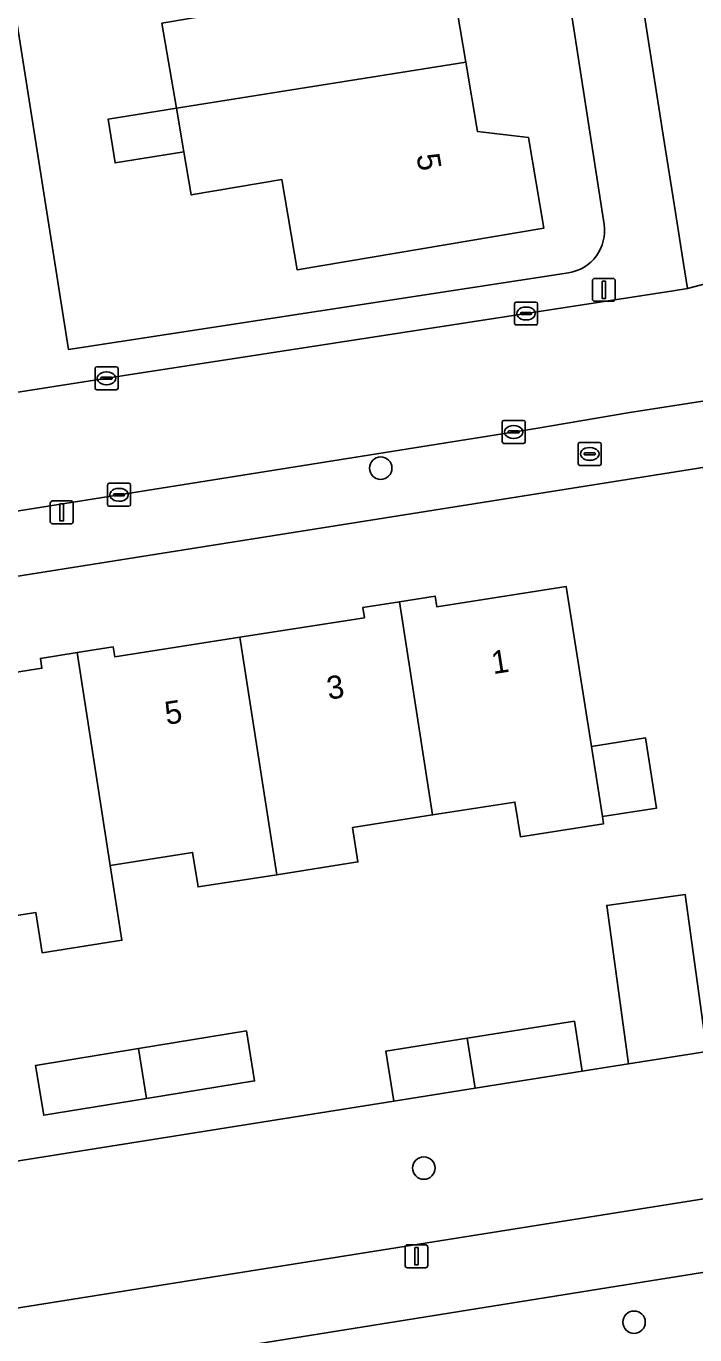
# Model space of a CAD drawing. Extents: x 160077 to 160948, y 386481 to 387498.
# Drawn here: x 160585.2 to 160614.2, y 387047.6 to 387104.5 of the extents above; entities that cross this region are included whole.
import ezdxf

# ---------------------------------------------------------------- set-up
doc = ezdxf.new("R2010")
doc.units = 0
for name, color, linetype in [('IMGEO_Boom', 7, 'Continuous'), ('IMGEO_Brandkraan', 7, 'Continuous'), ('IMGEO_Erf', 7, 'Continuous'), ('IMGEO_Groenvoorziening', 7, 'Continuous'), ('IMGEO_Kolk', 7, 'Continuous'), ('IMGEO_Lichtmast', 7, 'Continuous'), ('IMGEO_Pand', 7, 'Continuous'), ('IMGEO_Pand_nummerreeks', 7, 'Continuous'), ('IMGEO_Rijbaan_lokaal_open', 7, 'Continuous'), ('IMGEO_Voetpad_open', 7, 'Continuous')]:
    doc.layers.add(name, color=color, linetype=linetype)

msp = doc.modelspace()

# ---------------------------------------------------------------- linework, layer by layer
at = {"layer": 'IMGEO_Boom'}
for centre in [(160600.583, 387085.308), (160602.458, 387054.862), (160611.599, 387048.153)]:
    msp.add_circle(centre, 0.489, dxfattribs=at)
at = {"layer": 'IMGEO_Brandkraan'}
for p, q in [((160609.174, 387085.505), (160609.174, 387086.357)), ((160609.249, 387086.431), (160610.101, 387086.431)), ((160610.175, 387086.357), (160610.175, 387085.505)), ((160609.433, 387085.925), (160609.433, 387085.937)), ((160609.871, 387085.888), (160609.473, 387085.888)), ((160609.476, 387085.974), (160609.874, 387085.974)), ((160609.662, 387086.211), (160609.687, 387086.211)), ((160609.917, 387085.937), (160609.917, 387085.925)), ((160610.101, 387085.431), (160609.249, 387085.431)), ((160609.685, 387085.651), (160609.66, 387085.651))]:
    msp.add_line(p, q, dxfattribs=at)
for points in [[(160609.174, 387085.505), (160609.174, 387086.357)], [(160609.249, 387086.431), (160610.101, 387086.431)], [(160610.175, 387086.357), (160610.175, 387085.505)], [(160610.101, 387085.431), (160609.249, 387085.431)]]:
    msp.add_lwpolyline(points, dxfattribs=at)
for centre, radius, start, end in [((160609.251, 387086.355), 0.0765, 91.552, 178.448), ((160609.251, 387086.355), 0.0765, 91.552, 178.448), ((160610.099, 387086.355), 0.0765, 1.552, 88.448), ((160610.099, 387086.355), 0.0765, 1.552, 88.448), ((160609.473, 387085.934), 0.0403, 85.8775, 175.7526), ((160609.47, 387085.924), 0.0366, 178.938, 274.7102), ((160609.874, 387085.931), 0.043, 264.8664, 352.4533), ((160609.878, 387085.936), 0.0386, 1.7309, 96.639), ((160609.251, 387085.507), 0.0765, 181.552, 268.448), ((160609.251, 387085.507), 0.0765, 181.552, 268.448), ((160610.099, 387085.507), 0.0765, 271.552, 358.448), ((160610.099, 387085.507), 0.0765, 271.552, 358.448)]:
    msp.add_arc(centre, radius, start, end, dxfattribs=at)
for centre, major_axis, ratio, start_param, end_param in [((160609.661, 387085.931), (-0.387, 0.002), 0.722429, 4.712389, 7.853982), ((160609.686, 387085.931), (-0.39, 0.002), 0.717154, 1.570796, 4.712389)]:
    msp.add_ellipse(centre, major_axis=major_axis, ratio=ratio, start_param=start_param, end_param=end_param, dxfattribs=at)
at = {"layer": 'IMGEO_Erf'}
for points in [[(160599.798, 387151.446), (160577.918, 387148.033), (160587.001, 387090.478), (160608.755, 387093.814)], [(160610.294, 387095.917), (160601.936, 387149.886)], [(160603.788, 387105.883), (160604.282, 387102.968), (160604.791, 387099.961), (160607.007, 387099.699), (160607.676, 387095.751), (160596.956, 387093.935), (160596.286, 387097.869), (160592.342, 387097.198), (160592.024, 387099.068), (160589.034, 387098.592), (160588.731, 387100.493), (160591.702, 387100.966), (160591.072, 387104.67)], [(160633.846, 387088.521), (160630.006, 387087.875), (160629.993, 387087.768), (160624.64, 387086.938), (160537.562, 387073.116)], [(160538.348, 387047.784), (160601.152, 387057.778), (160600.808, 387059.951), (160604.347, 387060.512), (160609.005, 387061.25), (160609.349, 387059.077), (160611.357, 387059.394), (160610.411, 387066.288), (160613.824, 387066.757), (160614.762, 387059.932), (160615.036, 387059.975), (160615.016, 387060.165), (160616.885, 387060.535), (160617.91, 387054.042), (160633.635, 387056.544), (160640.928, 387057.656), (160639.69, 387065.642), (160639.618, 387065.63), (160637.296, 387080.216)], [(160580.442, 387075.756), (160585.854, 387076.605), (160585.787, 387077.036), (160587.385, 387077.287), (160588.956, 387077.533), (160589.024, 387077.099), (160594.461, 387077.951), (160599.874, 387078.8), (160599.805, 387079.242), (160601.402, 387079.493), (160602.953, 387079.736), (160603.025, 387079.276), (160608.654, 387080.158), (160609.428, 387075.219), (160609.743, 387073.208), (160612.1, 387073.578), (160612.58, 387070.521), (160610.223, 387070.152), (160610.272, 387069.839), (160606.657, 387069.273), (160606.421, 387070.785), (160602.839, 387070.224), (160599.358, 387069.679), (160599.594, 387068.178), (160596.063, 387067.625), (160592.639, 387067.089), (160592.404, 387068.591), (160588.82, 387068.03), (160589.33, 387064.77), (160585.86, 387064.227), (160585.586, 387065.986), (160582.044, 387065.432)]]:
    msp.add_lwpolyline(points, dxfattribs=at)
msp.add_lwpolyline([(160590.056, 387060.06), (160594.744, 387060.826), (160595.098, 387058.655), (160590.393, 387057.887), (160585.93, 387057.158), (160585.576, 387059.328)], close=True, dxfattribs=at)
msp.add_arc((160608.474, 387095.634), 1.842, 278.7718, 8.834, dxfattribs=at)
at = {"layer": 'IMGEO_Groenvoorziening'}
for points in [[(160617.91, 387054.042), (160616.885, 387060.535), (160615.016, 387060.165), (160615.036, 387059.975), (160614.762, 387059.932), (160611.357, 387059.394), (160609.349, 387059.077), (160604.684, 387058.338), (160601.152, 387057.778), (160538.348, 387047.784), (160538.993, 387043.672)], [(160541.465, 387041.878), (160617.91, 387054.042)], [(160617.291, 387043.326), (160616.113, 387050.565), (160586.174, 387045.76)]]:
    msp.add_lwpolyline(points, dxfattribs=at)
at = {"layer": 'IMGEO_Kolk'}
for p, q in [((160606.478, 387092.539), (160607.33, 387092.539)), ((160606.403, 387091.613), (160606.403, 387092.465)), ((160606.662, 387092.033), (160606.662, 387092.045)), ((160607.1, 387091.996), (160606.702, 387091.996)), ((160606.705, 387092.082), (160607.103, 387092.082)), ((160606.891, 387092.319), (160606.916, 387092.319)), ((160607.146, 387092.045), (160607.146, 387092.033)), ((160607.404, 387092.465), (160607.404, 387091.613)), ((160607.33, 387091.539), (160606.478, 387091.539)), ((160606.914, 387091.759), (160606.889, 387091.759)), ((160588.235, 387089.721), (160589.087, 387089.721)), ((160588.16, 387088.795), (160588.16, 387089.647)), ((160588.419, 387089.215), (160588.419, 387089.227)), ((160588.857, 387089.178), (160588.459, 387089.178)), ((160588.462, 387089.264), (160588.86, 387089.264)), ((160588.648, 387089.501), (160588.673, 387089.501)), ((160588.903, 387089.227), (160588.903, 387089.215)), ((160589.161, 387089.647), (160589.161, 387088.795)), ((160589.087, 387088.721), (160588.235, 387088.721)), ((160588.671, 387088.941), (160588.646, 387088.941)), ((160605.939, 387087.385), (160606.791, 387087.385)), ((160605.864, 387086.459), (160605.864, 387087.311)), ((160606.123, 387086.879), (160606.123, 387086.891)), ((160606.561, 387086.842), (160606.163, 387086.842)), ((160606.166, 387086.928), (160606.564, 387086.928)), ((160606.352, 387087.165), (160606.377, 387087.165)), ((160606.607, 387086.891), (160606.607, 387086.879)), ((160606.865, 387087.311), (160606.865, 387086.459)), ((160606.791, 387086.385), (160605.939, 387086.385)), ((160606.375, 387086.605), (160606.35, 387086.605)), ((160588.704, 387083.726), (160588.704, 387084.578)), ((160588.779, 387084.652), (160589.631, 387084.652)), ((160589.705, 387084.578), (160589.705, 387083.726)), ((160588.963, 387084.146), (160588.963, 387084.158)), ((160589.401, 387084.109), (160589.003, 387084.109)), ((160589.006, 387084.195), (160589.404, 387084.195)), ((160589.192, 387084.432), (160589.217, 387084.432)), ((160589.447, 387084.158), (160589.447, 387084.146)), ((160589.631, 387083.652), (160588.779, 387083.652)), ((160589.215, 387083.872), (160589.19, 387083.872))]:
    msp.add_line(p, q, dxfattribs=at)
for points in [[(160606.478, 387092.539), (160607.33, 387092.539)], [(160606.403, 387091.613), (160606.403, 387092.465)], [(160607.404, 387092.465), (160607.404, 387091.613)], [(160607.33, 387091.539), (160606.478, 387091.539)], [(160588.235, 387089.721), (160589.087, 387089.721)], [(160588.16, 387088.795), (160588.16, 387089.647)], [(160589.161, 387089.647), (160589.161, 387088.795)], [(160589.087, 387088.721), (160588.235, 387088.721)], [(160605.939, 387087.385), (160606.791, 387087.385)], [(160605.864, 387086.459), (160605.864, 387087.311)], [(160606.865, 387087.311), (160606.865, 387086.459)], [(160606.791, 387086.385), (160605.939, 387086.385)], [(160588.704, 387083.726), (160588.704, 387084.578)], [(160588.779, 387084.652), (160589.631, 387084.652)], [(160589.705, 387084.578), (160589.705, 387083.726)], [(160589.631, 387083.652), (160588.779, 387083.652)]]:
    msp.add_lwpolyline(points, dxfattribs=at)
for centre, radius, start, end in [((160606.48, 387092.463), 0.0765, 91.552, 178.448), ((160606.48, 387092.463), 0.0765, 91.552, 178.448), ((160607.328, 387092.463), 0.0765, 1.552, 88.448), ((160607.328, 387092.463), 0.0765, 1.552, 88.448), ((160606.702, 387092.042), 0.0403, 85.8775, 175.7526), ((160606.699, 387092.032), 0.0366, 178.938, 274.7102), ((160607.103, 387092.039), 0.043, 264.8664, 352.4533), ((160607.107, 387092.044), 0.0386, 1.7309, 96.639), ((160606.48, 387091.615), 0.0765, 181.552, 268.448), ((160606.48, 387091.615), 0.0765, 181.552, 268.448), ((160607.328, 387091.615), 0.0765, 271.552, 358.448), ((160607.328, 387091.615), 0.0765, 271.552, 358.448), ((160588.237, 387089.645), 0.0765, 91.552, 178.448), ((160588.237, 387089.645), 0.0765, 91.552, 178.448), ((160589.085, 387089.645), 0.0765, 1.552, 88.448), ((160589.085, 387089.645), 0.0765, 1.552, 88.448), ((160588.459, 387089.224), 0.0403, 85.8775, 175.7526), ((160588.456, 387089.214), 0.0366, 178.938, 274.7102), ((160588.86, 387089.221), 0.043, 264.8664, 352.4533), ((160588.864, 387089.226), 0.0386, 1.7309, 96.639), ((160588.237, 387088.797), 0.0765, 181.552, 268.448), ((160588.237, 387088.797), 0.0765, 181.552, 268.448), ((160589.085, 387088.797), 0.0765, 271.552, 358.448), ((160589.085, 387088.797), 0.0765, 271.552, 358.448), ((160605.941, 387087.309), 0.0765, 91.552, 178.448), ((160605.941, 387087.309), 0.0765, 91.552, 178.448), ((160606.789, 387087.309), 0.0765, 1.552, 88.448), ((160606.789, 387087.309), 0.0765, 1.552, 88.448), ((160606.163, 387086.888), 0.0403, 85.8775, 175.7526), ((160606.16, 387086.878), 0.0366, 178.938, 274.7102), ((160606.564, 387086.885), 0.043, 264.8664, 352.4533), ((160606.568, 387086.89), 0.0386, 1.7309, 96.639), ((160605.941, 387086.461), 0.0765, 181.552, 268.448), ((160605.941, 387086.461), 0.0765, 181.552, 268.448), ((160606.789, 387086.461), 0.0765, 271.552, 358.448), ((160606.789, 387086.461), 0.0765, 271.552, 358.448), ((160588.781, 387084.576), 0.0765, 91.552, 178.448), ((160588.781, 387084.576), 0.0765, 91.552, 178.448), ((160589.629, 387084.576), 0.0765, 1.552, 88.448), ((160589.629, 387084.576), 0.0765, 1.552, 88.448), ((160589.003, 387084.155), 0.0403, 85.8775, 175.7526), ((160589, 387084.145), 0.0366, 178.938, 274.7102), ((160589.404, 387084.152), 0.043, 264.8664, 352.4533), ((160589.408, 387084.157), 0.0386, 1.7309, 96.639), ((160588.781, 387083.728), 0.0765, 181.552, 268.448), ((160588.781, 387083.728), 0.0765, 181.552, 268.448), ((160589.629, 387083.728), 0.0765, 271.552, 358.448), ((160589.629, 387083.728), 0.0765, 271.552, 358.448)]:
    msp.add_arc(centre, radius, start, end, dxfattribs=at)
for centre, major_axis, ratio, start_param, end_param in [((160606.89, 387092.039), (-0.387, 0.002), 0.722429, 4.712389, 7.853982), ((160606.915, 387092.039), (-0.39, 0.002), 0.717154, 1.570796, 4.712389), ((160588.647, 387089.221), (-0.387, 0.002), 0.722429, 4.712389, 7.853982), ((160588.672, 387089.221), (-0.39, 0.002), 0.717154, 1.570796, 4.712389), ((160606.351, 387086.885), (-0.387, 0.002), 0.722429, 4.712389, 7.853982), ((160606.376, 387086.885), (-0.39, 0.002), 0.717154, 1.570796, 4.712389), ((160589.191, 387084.152), (-0.387, 0.002), 0.722429, 4.712389, 7.853982), ((160589.216, 387084.152), (-0.39, 0.002), 0.717154, 1.570796, 4.712389)]:
    msp.add_ellipse(centre, major_axis=major_axis, ratio=ratio, start_param=start_param, end_param=end_param, dxfattribs=at)
at = {"layer": 'IMGEO_Lichtmast'}
for p, q in [((160609.792, 387092.669), (160609.792, 387093.469)), ((160609.792, 387093.469), (160609.792, 387092.669)), ((160609.892, 387093.569), (160610.682, 387093.569)), ((160610.682, 387093.569), (160609.892, 387093.569)), ((160610.782, 387093.469), (160610.782, 387092.669)), ((160610.782, 387092.669), (160610.782, 387093.469)), ((160610.682, 387092.569), (160609.892, 387092.569)), ((160609.892, 387092.569), (160610.682, 387092.569)), ((160586.217, 387082.987), (160586.217, 387083.787)), ((160586.217, 387083.787), (160586.217, 387082.987)), ((160586.317, 387083.887), (160587.107, 387083.887)), ((160587.107, 387083.887), (160586.317, 387083.887)), ((160587.207, 387083.787), (160587.207, 387082.987)), ((160587.207, 387082.987), (160587.207, 387083.787)), ((160587.107, 387082.887), (160586.317, 387082.887)), ((160586.317, 387082.887), (160587.107, 387082.887)), ((160601.742, 387051.526), (160602.532, 387051.526)), ((160602.532, 387051.526), (160601.742, 387051.526)), ((160601.642, 387050.626), (160601.642, 387051.426)), ((160601.642, 387051.426), (160601.642, 387050.626)), ((160602.632, 387051.426), (160602.632, 387050.626)), ((160602.632, 387050.626), (160602.632, 387051.426)), ((160602.532, 387050.526), (160601.742, 387050.526)), ((160601.742, 387050.526), (160602.532, 387050.526))]:
    msp.add_line(p, q, dxfattribs=at)
for points in [[(160610.212, 387093.444), (160610.362, 387093.444), (160610.362, 387092.694), (160610.212, 387092.694), (160610.212, 387093.444)], [(160586.637, 387083.762), (160586.787, 387083.762), (160586.787, 387083.012), (160586.637, 387083.012), (160586.637, 387083.762)], [(160602.062, 387051.401), (160602.212, 387051.401), (160602.212, 387050.651), (160602.062, 387050.651), (160602.062, 387051.401)]]:
    msp.add_lwpolyline(points, dxfattribs=at)
for centre, start, end in [((160609.892, 387093.469), 90, 180), ((160609.892, 387093.469), 90, 180), ((160610.682, 387093.469), 0, 90), ((160610.682, 387093.469), 360, 90), ((160609.892, 387092.669), 180, 270), ((160609.892, 387092.669), 180, 270), ((160610.682, 387092.669), 270, 0), ((160610.682, 387092.669), 270, 0), ((160586.317, 387083.787), 90, 180), ((160586.317, 387083.787), 90, 180), ((160587.107, 387083.787), 0, 90), ((160587.107, 387083.787), 360, 90), ((160586.317, 387082.987), 180, 270), ((160586.317, 387082.987), 180, 270), ((160587.107, 387082.987), 270, 0), ((160587.107, 387082.987), 270, 0), ((160601.742, 387051.426), 90, 180), ((160601.742, 387051.426), 90, 180), ((160602.532, 387051.426), 0, 90), ((160602.532, 387051.426), 360, 90), ((160601.742, 387050.626), 180, 270), ((160601.742, 387050.626), 180, 270), ((160602.532, 387050.626), 270, 0), ((160602.532, 387050.626), 270, 0)]:
    msp.add_arc(centre, 0.1, start, end, dxfattribs=at)
at = {"layer": 'IMGEO_Pand'}
for points in [[(160594.394, 387108.998), (160595.016, 387105.341), (160591.072, 387104.67), (160591.702, 387100.966), (160604.282, 387102.968), (160603.788, 387105.883), (160606.014, 387106.883), (160605.36, 387110.743)], [(160607.007, 387099.699), (160604.791, 387099.961), (160604.282, 387102.968), (160591.702, 387100.966), (160592.024, 387099.068), (160592.342, 387097.198), (160596.286, 387097.869), (160596.956, 387093.935), (160607.676, 387095.751)], [(160591.702, 387100.966), (160588.731, 387100.493), (160589.034, 387098.592), (160592.024, 387099.068)], [(160609.428, 387075.219), (160608.654, 387080.158), (160603.025, 387079.276), (160602.953, 387079.736), (160601.402, 387079.493), (160602.839, 387070.224), (160606.421, 387070.785), (160606.657, 387069.273), (160610.272, 387069.839), (160610.223, 387070.152), (160609.743, 387073.208)], [(160596.063, 387067.625), (160599.594, 387068.178), (160599.358, 387069.679), (160602.839, 387070.224), (160601.402, 387079.493), (160599.805, 387079.242), (160599.874, 387078.8), (160594.461, 387077.951)], [(160588.82, 387068.03), (160592.404, 387068.591), (160592.639, 387067.089), (160596.063, 387067.625), (160594.461, 387077.951), (160589.024, 387077.099), (160588.956, 387077.533), (160587.385, 387077.287)], [(160582.044, 387065.432), (160585.586, 387065.986), (160585.86, 387064.227), (160589.33, 387064.77), (160588.82, 387068.03), (160587.385, 387077.287), (160585.787, 387077.036), (160585.854, 387076.605), (160580.442, 387075.756)], [(160609.743, 387073.208), (160610.223, 387070.152), (160612.58, 387070.521), (160612.1, 387073.578)], [(160614.762, 387059.932), (160613.824, 387066.757), (160610.411, 387066.288), (160611.357, 387059.394)], [(160609.349, 387059.077), (160609.005, 387061.25), (160604.347, 387060.512), (160604.684, 387058.338)], [(160590.393, 387057.887), (160595.098, 387058.655), (160594.744, 387060.826), (160590.056, 387060.06)], [(160590.056, 387060.06), (160585.576, 387059.328), (160585.93, 387057.158), (160590.393, 387057.887)], [(160604.684, 387058.338), (160604.347, 387060.512), (160600.808, 387059.951), (160601.152, 387057.778)]]:
    msp.add_lwpolyline(points, close=True, dxfattribs=at)
at = {"layer": 'IMGEO_Rijbaan_lokaal_open'}
for points in [[(160608.471, 387149.302), (160605.133, 387148.791), (160605.89, 387144), (160606.767, 387138.458), (160608.237, 387129.158), (160609.149, 387123.39), (160610.525, 387114.671), (160611.467, 387108.701), (160612.872, 387099.796), (160613.403, 387096.43), (160613.696, 387094.572), (160613.925, 387093.125), (160617.383, 387094.044)], [(160630.749, 387096.134), (160617.421, 387094.065), (160617.383, 387094.044), (160613.925, 387093.125), (160613.306, 387093.026), (160589.61, 387089.37), (160584.446, 387088.555), (160544.358, 387082.226), (160544.051, 387082.178), (160544.782, 387077.213), (160574.18, 387081.761), (160607.245, 387087.027), (160611.413, 387087.739)], [(160611.413, 387087.739), (160623.807, 387089.658), (160632.916, 387091.083)]]:
    msp.add_lwpolyline(points, dxfattribs=at)
at = {"layer": 'IMGEO_Voetpad_open'}
for points in [[(160584.446, 387088.555), (160589.61, 387089.37), (160613.306, 387093.026), (160613.925, 387093.125), (160613.696, 387094.572), (160613.403, 387096.43), (160612.872, 387099.796), (160611.467, 387108.701), (160610.973, 387108.625), (160610.031, 387114.595), (160610.525, 387114.671), (160609.149, 387123.39), (160608.655, 387123.314), (160607.743, 387129.082), (160608.237, 387129.158), (160606.767, 387138.458), (160606.274, 387138.381), (160605.397, 387143.923), (160605.89, 387144), (160605.133, 387148.791), (160604.895, 387150.64)], [(160601.936, 387149.886), (160610.294, 387095.917)], [(160608.755, 387093.814), (160587.001, 387090.478), (160577.918, 387148.033)], [(160632.916, 387091.083), (160623.807, 387089.658), (160611.413, 387087.739), (160607.245, 387087.027), (160574.18, 387081.761), (160544.782, 387077.213)], [(160536.56, 387079.224), (160537.562, 387073.116), (160624.64, 387086.938)], [(160640.928, 387057.656), (160633.635, 387056.544), (160617.91, 387054.042), (160541.465, 387041.878)], [(160542.138, 387038.692), (160571.042, 387043.331), (160577.085, 387044.301), (160580.926, 387044.918), (160582.114, 387045.108), (160586.174, 387045.76), (160616.113, 387050.565), (160618.448, 387050.94), (160626.091, 387052.122), (160636.756, 387053.742), (160639.372, 387054.162)]]:
    msp.add_lwpolyline(points, dxfattribs=at)
msp.add_arc((160608.474, 387095.634), 1.842, 278.7718, 8.834, dxfattribs=at)

# ---------------------------------------------------------------- texts
at = {"layer": 'IMGEO_Pand_nummerreeks'}
for s, rotation, p in [('5', 279.6198, (160602.133, 387098.924)), ('1', 8.8236, (160605.474, 387076.345)), ('3', 8.8258, (160598.317, 387075.234)), ('5', 8.8258, (160591.272, 387074.141))]:
    msp.add_text(s, height=1, rotation=rotation, dxfattribs=at).set_placement(p)

doc.saveas('drawing.dxf')
